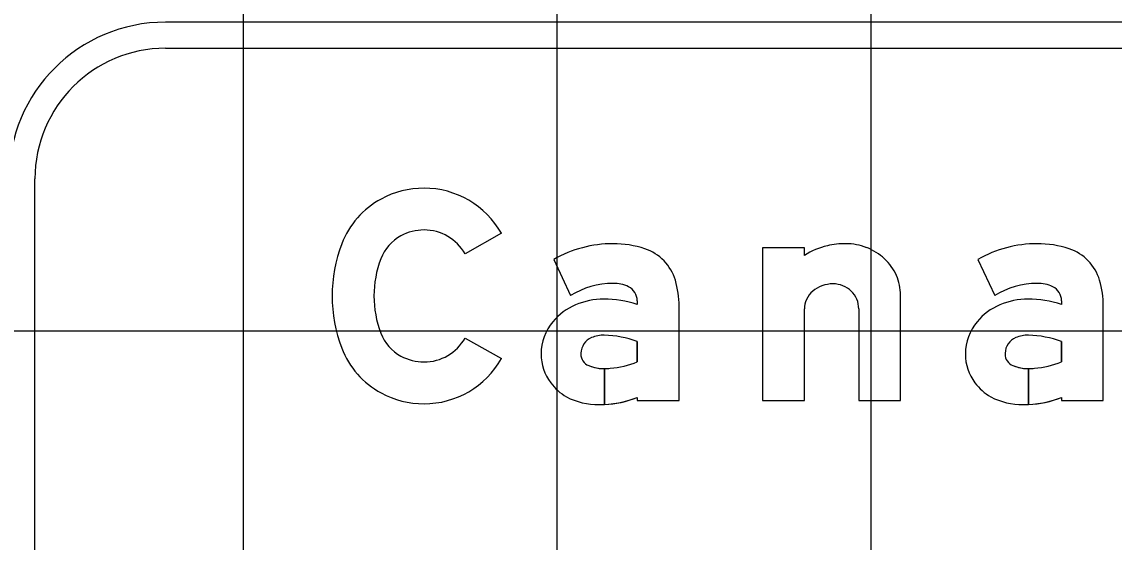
# Model space of a CAD drawing. Extents: x 2193008 to 2198143, y 1236112 to 1237864.
# Drawn here: x 2195637.29 to 2195644.26, y 1237201.76 to 1237205.08 of the extents above; entities that cross this region are included whole.
import ezdxf

# ---------------------------------------------------------------- set-up
doc = ezdxf.new("R2010")
doc.units = 0
for name, color, linetype in [('GSBWFILL', 7, 'Continuous'), ('GSCOLORFILL', 7, 'Continuous'), ('GSOUTLINE', 7, 'Continuous'), ('M-ROADS', 7, 'Continuous')]:
    doc.layers.add(name, color=color, linetype=linetype)

msp = doc.modelspace()

# ---------------------------------------------------------------- linework, layer by layer
at = {"layer": 'GSBWFILL'}
msp.add_line((2195642.6284, 1237203.2465), (2195642.6284, 1237202.6623), dxfattribs=at)
for points in [[(2195640.3507, 1237203.7278), (2195640.1189, 1237203.5964)], [(2195642.2821, 1237203.5866), (2195642.2821, 1237203.6347), (2195642.0157, 1237203.6347), (2195642.0157, 1237202.6623), (2195642.2821, 1237202.6623), (2195642.2821, 1237203.2465)], [(2195640.6839, 1237203.5613), (2195640.7908, 1237203.3304)], [(2195643.3879, 1237203.5613), (2195643.4948, 1237203.3304)], [(2195642.6284, 1237202.6623), (2195642.8948, 1237202.6623), (2195642.8948, 1237203.3342)], [(2195641.2165, 1237203.298), (2195641.2165, 1237203.2734)], [(2195641.2165, 1237202.681), (2195641.2165, 1237202.6623), (2195641.4829, 1237202.6623), (2195641.4829, 1237203.2634)], [(2195643.9204, 1237203.298), (2195643.9204, 1237203.2734)], [(2195643.9204, 1237202.681), (2195643.9204, 1237202.6623), (2195644.1868, 1237202.6623), (2195644.1868, 1237203.2634)], [(2195640.1189, 1237203.0602), (2195640.3507, 1237202.9289)], [(2195641.2165, 1237203.0376), (2195641.2165, 1237202.9082)], [(2195643.9204, 1237203.0376), (2195643.9204, 1237202.9082)], [(2195641.0067, 1237202.6366), (2195641.0067, 1237202.8651)], [(2195641.0068, 1237202.8651), (2195641.0068, 1237202.6366)], [(2195643.7107, 1237202.6366), (2195643.7107, 1237202.8651)], [(2195643.7107, 1237202.8651), (2195643.7107, 1237202.6366)]]:
    msp.add_lwpolyline(points, dxfattribs=at)
for centre, radius, start, end in [((2195643.7657, 1237202.8978), 0.7635, 90, 119.66311), ((2195643.7657, 1237203.0093), 0.652, 71.83405, 90), ((2195643.8756, 1237203.3441), 0.2997, 16.31648, 71.83405), ((2195643.7657, 1237202.8978), 0.5104, 90, 122.05672), ((2195643.7752, 1237203.2067), 0.2018, 63.61879, 92.70722), ((2195643.8205, 1237203.298), 0.0999, 360, 63.61879), ((2195643.5998, 1237203.2634), 0.587, 0, 16.31648), ((2195643.6755, 1237202.9195), 0.382, 112.87736, 140.18708), ((2195643.7068, 1237202.8515), 0.4568, 90, 113.17684), ((2195643.7068, 1237202.6358), 0.6725, 71.47545, 90), ((2195643.6285, 1237202.9586), 0.3208, 140.18708, 180), ((2195643.674, 1237202.9589), 0.1132, 113.40801, 177.70754), ((2195643.7056, 1237202.8861), 0.1926, 88.64034, 113.40801), ((2195643.6916, 1237202.424), 0.6549, 69.54541, 88.37496), ((2195643.6143, 1237202.9586), 0.3066, 180, 216.84942), ((2195643.6814, 1237202.9586), 0.1206, 177.70754, 180), ((2195643.6407, 1237202.9586), 0.0799, 180, 247.96602), ((2195643.6951, 1237203.4812), 0.6157, 274.98299, 291.46462), ((2195643.7107, 1237203.1315), 0.2664, 247.96602, 270), ((2195643.7107, 1237203.1315), 0.2664, 270.01432, 278.18856), ((2195643.6416, 1237202.979), 0.3406, 216.84942, 239.60642), ((2195643.6764, 1237203.094), 0.4583, 243.11972, 270), ((2195643.6764, 1237203.3156), 0.6799, 270, 272.88577), ((2195643.6764, 1237203.3156), 0.6799, 272.89139, 291.03047)]:
    msp.add_arc(centre, radius, start, end, dxfattribs=at)
for centre, major_axis, ratio, start_param, end_param in [((2195639.8572, 1237203.4397), (0, 0.5756), 0.999995, 0, 0.495249), ((2195639.8572, 1237203.4481), (0, 0.5672), 0.999995, 5.228016, 6.283185), ((2195639.8432, 1237203.4656), (0, 0.5461), 0.999995, 0.495249, 1.205818), ((2195639.8572, 1237203.4397), (0, 0.3092), 0.999995, 0, 0.495249), ((2195639.8572, 1237203.4481), (0, 0.3008), 0.999995, 5.228016, 6.283185), ((2195639.8432, 1237203.4656), (0, 0.2797), 0.999995, 0.495249, 1.205818), ((2195640.2026, 1237203.3283), (0, 0.9308), 0.999995, 1.205818, 1.935775), ((2195641.0618, 1237202.8978), (0, 0.7635), 0.999994, 0, 0.517719), ((2195641.0618, 1237203.0093), (0, 0.652), 0.999994, 5.96613, 6.283185), ((2195641.1716, 1237203.3441), (0, 0.2997), 0.999994, 4.997165, 5.96613), ((2195642.5398, 1237203.182), (0, 0.4797), 0.999998, 0.235088, 0.567132), ((2195642.5443, 1237203.1285), (0, 0.5328), 0.999998, 0, 0.219986), ((2195642.5443, 1237203.2863), (0, 0.375), 0.999998, 5.914285, 6.283185), ((2195642.5533, 1237203.3097), (0, 0.35), 0.999998, 5.532258, 5.914285), ((2195640.2026, 1237203.3283), (0, 0.6644), 0.999995, 1.205818, 1.935775), ((2195642.5673, 1237203.3246), (0, 0.3295), 0.999998, 5.130076, 5.532258), ((2195642.5889, 1237203.3342), (0, 0.3059), 0.999998, 4.712389, 5.130076), ((2195641.0618, 1237202.8978), (0, 0.5104), 0.999994, 0, 0.559495), ((2195641.0713, 1237203.2067), (0, 0.2018), 0.999994, 5.822746, 6.330435), ((2195641.1166, 1237203.298), (0, 0.0999), 0.999994, 4.712389, 5.822746), ((2195640.8959, 1237203.2634), (0, 0.587), 0.999994, 4.712389, 4.997165), ((2195642.4559, 1237203.2206), (0, 0.1833), 0.999998, 0.345704, 0.715718), ((2195642.4648, 1237203.1957), (0, 0.2097), 0.999998, 0, 0.345704), ((2195642.4648, 1237203.2372), (0, 0.1683), 0.999998, 5.900624, 6.283185), ((2195642.4667, 1237203.2417), (0, 0.1634), 0.999998, 5.51227, 5.900624), ((2195642.4421, 1237203.2364), (0, 0.1623), 0.999998, 0.715718, 1.126231), ((2195642.4695, 1237203.2446), (0, 0.1593), 0.999998, 5.115435, 5.51227), ((2195640.9715, 1237202.9195), (0, 0.382), 0.999994, 0.399285, 0.87593), ((2195641.0028, 1237202.8515), (0, 0.4568), 0.999994, 0, 0.404512), ((2195641.0028, 1237202.6358), (0, 0.6725), 0.999994, 5.959871, 6.283185), ((2195642.4208, 1237203.2465), (0, 0.1388), 0.999998, 1.126231, 1.570796), ((2195642.4739, 1237203.2465), (0, 0.1545), 0.999998, 4.712389, 5.115435), ((2195640.9246, 1237202.9586), (0, 0.3208), 0.999994, 0.87593, 1.570796), ((2195639.8432, 1237203.191), (0, 0.2797), 0.999995, 1.935775, 2.646344), ((2195639.8572, 1237203.2085), (0, 0.3008), 0.999995, 3.141593, 4.196762), ((2195640.9701, 1237202.9589), (0, 0.1132), 0.999994, 0.408547, 1.530785), ((2195641.0016, 1237202.8861), (0, 0.1926), 0.999994, 6.259455, 6.691732), ((2195640.9876, 1237202.424), (0, 0.6549), 0.999994, 5.926185, 6.254823), ((2195639.8432, 1237203.191), (0, 0.5461), 0.999995, 1.935775, 2.646344), ((2195639.8572, 1237203.217), (0, 0.3092), 0.999995, 2.646344, 3.141593), ((2195639.8572, 1237203.2085), (0, 0.5672), 0.999995, 3.141593, 4.196762), ((2195640.9104, 1237202.9586), (0, 0.3066), 0.999994, 1.570796, 2.21394), ((2195640.9774, 1237202.9586), (0, 0.1206), 0.999994, 1.530785, 1.570796), ((2195640.9367, 1237202.9586), (0, 0.0799), 0.999994, 1.570796, 2.757027), ((2195640.9912, 1237203.4812), (0, 0.6157), 0.999994, 3.228562, 3.516221), ((2195641.0067, 1237203.1315), (0, 0.2664), 0.999994, 2.757027, 3.141593), ((2195641.0067, 1237203.1315), (0, 0.2664), 0.999994, 3.141843, 3.28451), ((2195640.9376, 1237202.979), (0, 0.3406), 0.999994, 2.21394, 2.611125), ((2195639.8572, 1237203.217), (0, 0.5756), 0.999995, 2.646344, 3.141593), ((2195640.9725, 1237203.094), (0, 0.4583), 0.999994, 2.672443, 3.141593), ((2195640.9725, 1237203.3156), (0, 0.6799), 0.999994, 3.141593, 3.191959), ((2195640.9725, 1237203.3156), (0, 0.6799), 0.999994, 3.192057, 3.508644)]:
    msp.add_ellipse(centre, major_axis=major_axis, ratio=ratio, start_param=start_param, end_param=end_param, dxfattribs=at)
at = {"layer": 'GSCOLORFILL'}
for p, q in [((2195649.6982, 1237205.073), (2195638.2097, 1237205.073)), ((2195638.2097, 1237204.9065), (2195649.6982, 1237204.9065)), ((2195637.3772, 1237196.082), (2195637.3772, 1237204.074)), ((2195642.6284, 1237203.2465), (2195642.6284, 1237202.6623))]:
    msp.add_line(p, q, dxfattribs=at)
for points in [[(2195640.3507, 1237203.7278), (2195640.1189, 1237203.5964)], [(2195642.2821, 1237203.5866), (2195642.2821, 1237203.6347), (2195642.0157, 1237203.6347), (2195642.0157, 1237202.6623), (2195642.2821, 1237202.6623), (2195642.2821, 1237203.2465)], [(2195640.6839, 1237203.5613), (2195640.7908, 1237203.3304)], [(2195643.3879, 1237203.5613), (2195643.4948, 1237203.3304)], [(2195642.6284, 1237202.6623), (2195642.8948, 1237202.6623), (2195642.8948, 1237203.3342)], [(2195641.2165, 1237203.298), (2195641.2165, 1237203.2734)], [(2195641.2165, 1237202.681), (2195641.2165, 1237202.6623), (2195641.4829, 1237202.6623), (2195641.4829, 1237203.2634)], [(2195643.9204, 1237203.298), (2195643.9204, 1237203.2734)], [(2195643.9204, 1237202.681), (2195643.9204, 1237202.6623), (2195644.1868, 1237202.6623), (2195644.1868, 1237203.2634)], [(2195640.1189, 1237203.0602), (2195640.3507, 1237202.9289)], [(2195641.2165, 1237203.0376), (2195641.2165, 1237202.9082)], [(2195643.9204, 1237203.0376), (2195643.9204, 1237202.9082)], [(2195641.0067, 1237202.6366), (2195641.0067, 1237202.8651)], [(2195641.0068, 1237202.8651), (2195641.0068, 1237202.6366)], [(2195643.7107, 1237202.6366), (2195643.7107, 1237202.8651)], [(2195643.7107, 1237202.8651), (2195643.7107, 1237202.6366)]]:
    msp.add_lwpolyline(points, dxfattribs=at)
for centre, radius, start, end in [((2195638.2097, 1237204.074), 0.999, 90, 180), ((2195638.2097, 1237204.074), 0.8325, 90, 180), ((2195643.7657, 1237202.8978), 0.7635, 90, 119.66311), ((2195643.7657, 1237203.0093), 0.652, 71.83405, 90), ((2195643.8756, 1237203.3441), 0.2997, 16.31648, 71.83405), ((2195643.7657, 1237202.8978), 0.5104, 90, 122.05672), ((2195643.7752, 1237203.2067), 0.2018, 63.61879, 92.70722), ((2195643.8205, 1237203.298), 0.0999, 360, 63.61879), ((2195643.5998, 1237203.2634), 0.587, 0, 16.31648), ((2195643.6755, 1237202.9195), 0.382, 112.87736, 140.18708), ((2195643.7068, 1237202.8515), 0.4568, 90, 113.17684), ((2195643.7068, 1237202.6358), 0.6725, 71.47545, 90), ((2195643.6285, 1237202.9586), 0.3208, 140.18708, 180), ((2195643.674, 1237202.9589), 0.1132, 113.40801, 177.70754), ((2195643.7056, 1237202.8861), 0.1926, 88.64034, 113.40801), ((2195643.6916, 1237202.424), 0.6549, 69.54541, 88.37496), ((2195643.6143, 1237202.9586), 0.3066, 180, 216.84942), ((2195643.6814, 1237202.9586), 0.1206, 177.70754, 180), ((2195643.6407, 1237202.9586), 0.0799, 180, 247.96602), ((2195643.6951, 1237203.4812), 0.6157, 274.98299, 291.46462), ((2195643.7107, 1237203.1315), 0.2664, 247.96602, 270), ((2195643.7107, 1237203.1315), 0.2664, 270.01432, 278.18856), ((2195643.6416, 1237202.979), 0.3406, 216.84942, 239.60642), ((2195643.6764, 1237203.094), 0.4583, 243.11972, 270), ((2195643.6764, 1237203.3156), 0.6799, 270, 272.88577), ((2195643.6764, 1237203.3156), 0.6799, 272.89139, 291.03047)]:
    msp.add_arc(centre, radius, start, end, dxfattribs=at)
for centre, major_axis, ratio, start_param, end_param in [((2195639.8572, 1237203.4397), (0, 0.5756), 0.999995, 0, 0.495249), ((2195639.8572, 1237203.4481), (0, 0.5672), 0.999995, 5.228016, 6.283185), ((2195639.8432, 1237203.4656), (0, 0.5461), 0.999995, 0.495249, 1.205818), ((2195639.8572, 1237203.4397), (0, 0.3092), 0.999995, 0, 0.495249), ((2195639.8572, 1237203.4481), (0, 0.3008), 0.999995, 5.228016, 6.283185), ((2195639.8432, 1237203.4656), (0, 0.2797), 0.999995, 0.495249, 1.205818), ((2195640.2026, 1237203.3283), (0, 0.9308), 0.999995, 1.205818, 1.935775), ((2195641.0618, 1237202.8978), (0, 0.7635), 0.999994, 0, 0.517719), ((2195641.0618, 1237203.0093), (0, 0.652), 0.999994, 5.96613, 6.283185), ((2195641.1716, 1237203.3441), (0, 0.2997), 0.999994, 4.997165, 5.96613), ((2195642.5398, 1237203.182), (0, 0.4797), 0.999998, 0.235088, 0.567132), ((2195642.5443, 1237203.1285), (0, 0.5328), 0.999998, 0, 0.219986), ((2195642.5443, 1237203.2863), (0, 0.375), 0.999998, 5.914285, 6.283185), ((2195642.5533, 1237203.3097), (0, 0.35), 0.999998, 5.532258, 5.914285), ((2195640.2026, 1237203.3283), (0, 0.6644), 0.999995, 1.205818, 1.935775), ((2195642.5673, 1237203.3246), (0, 0.3295), 0.999998, 5.130076, 5.532258), ((2195642.5889, 1237203.3342), (0, 0.3059), 0.999998, 4.712389, 5.130076), ((2195641.0618, 1237202.8978), (0, 0.5104), 0.999994, 0, 0.559495), ((2195641.0713, 1237203.2067), (0, 0.2018), 0.999994, 5.822746, 6.330435), ((2195641.1166, 1237203.298), (0, 0.0999), 0.999994, 4.712389, 5.822746), ((2195640.8959, 1237203.2634), (0, 0.587), 0.999994, 4.712389, 4.997165), ((2195642.4559, 1237203.2206), (0, 0.1833), 0.999998, 0.345704, 0.715718), ((2195642.4648, 1237203.1957), (0, 0.2097), 0.999998, 0, 0.345704), ((2195642.4648, 1237203.2372), (0, 0.1683), 0.999998, 5.900624, 6.283185), ((2195642.4667, 1237203.2417), (0, 0.1634), 0.999998, 5.51227, 5.900624), ((2195642.4421, 1237203.2364), (0, 0.1623), 0.999998, 0.715718, 1.126231), ((2195642.4695, 1237203.2446), (0, 0.1593), 0.999998, 5.115435, 5.51227), ((2195640.9715, 1237202.9195), (0, 0.382), 0.999994, 0.399285, 0.87593), ((2195641.0028, 1237202.8515), (0, 0.4568), 0.999994, 0, 0.404512), ((2195641.0028, 1237202.6358), (0, 0.6725), 0.999994, 5.959871, 6.283185), ((2195642.4208, 1237203.2465), (0, 0.1388), 0.999998, 1.126231, 1.570796), ((2195642.4739, 1237203.2465), (0, 0.1545), 0.999998, 4.712389, 5.115435), ((2195640.9246, 1237202.9586), (0, 0.3208), 0.999994, 0.87593, 1.570796), ((2195639.8432, 1237203.191), (0, 0.2797), 0.999995, 1.935775, 2.646344), ((2195639.8572, 1237203.2085), (0, 0.3008), 0.999995, 3.141593, 4.196762), ((2195640.9701, 1237202.9589), (0, 0.1132), 0.999994, 0.408547, 1.530785), ((2195641.0016, 1237202.8861), (0, 0.1926), 0.999994, 6.259455, 6.691732), ((2195640.9876, 1237202.424), (0, 0.6549), 0.999994, 5.926185, 6.254823), ((2195639.8432, 1237203.191), (0, 0.5461), 0.999995, 1.935775, 2.646344), ((2195639.8572, 1237203.217), (0, 0.3092), 0.999995, 2.646344, 3.141593), ((2195639.8572, 1237203.2085), (0, 0.5672), 0.999995, 3.141593, 4.196762), ((2195640.9104, 1237202.9586), (0, 0.3066), 0.999994, 1.570796, 2.21394), ((2195640.9774, 1237202.9586), (0, 0.1206), 0.999994, 1.530785, 1.570796), ((2195640.9367, 1237202.9586), (0, 0.0799), 0.999994, 1.570796, 2.757027), ((2195640.9912, 1237203.4812), (0, 0.6157), 0.999994, 3.228562, 3.516221), ((2195641.0067, 1237203.1315), (0, 0.2664), 0.999994, 2.757027, 3.141593), ((2195641.0067, 1237203.1315), (0, 0.2664), 0.999994, 3.141843, 3.28451), ((2195640.9376, 1237202.979), (0, 0.3406), 0.999994, 2.21394, 2.611125), ((2195639.8572, 1237203.217), (0, 0.5756), 0.999995, 2.646344, 3.141593), ((2195640.9725, 1237203.094), (0, 0.4583), 0.999994, 2.672443, 3.141593), ((2195640.9725, 1237203.3156), (0, 0.6799), 0.999994, 3.141593, 3.191959), ((2195640.9725, 1237203.3156), (0, 0.6799), 0.999994, 3.192057, 3.508644)]:
    msp.add_ellipse(centre, major_axis=major_axis, ratio=ratio, start_param=start_param, end_param=end_param, dxfattribs=at)
at = {"layer": 'GSOUTLINE'}
msp.add_line((2195642.6284, 1237203.2465), (2195642.6284, 1237202.6623), dxfattribs=at)
for points in [[(2195640.3507, 1237203.7278), (2195640.1189, 1237203.5964)], [(2195642.2821, 1237203.5866), (2195642.2821, 1237203.6347), (2195642.0157, 1237203.6347), (2195642.0157, 1237202.6623), (2195642.2821, 1237202.6623), (2195642.2821, 1237203.2465)], [(2195640.6839, 1237203.5613), (2195640.7908, 1237203.3304)], [(2195643.3879, 1237203.5613), (2195643.4948, 1237203.3304)], [(2195642.6284, 1237202.6623), (2195642.8948, 1237202.6623), (2195642.8948, 1237203.3342)], [(2195641.2165, 1237203.298), (2195641.2165, 1237203.2734)], [(2195641.2165, 1237202.681), (2195641.2165, 1237202.6623), (2195641.4829, 1237202.6623), (2195641.4829, 1237203.2634)], [(2195643.9204, 1237203.298), (2195643.9204, 1237203.2734)], [(2195643.9204, 1237202.681), (2195643.9204, 1237202.6623), (2195644.1868, 1237202.6623), (2195644.1868, 1237203.2634)], [(2195640.1189, 1237203.0602), (2195640.3507, 1237202.9289)], [(2195641.2165, 1237202.9082), (2195641.2165, 1237203.0376)], [(2195643.9204, 1237202.9082), (2195643.9204, 1237203.0376)]]:
    msp.add_lwpolyline(points, dxfattribs=at)
for centre, radius, start, end in [((2195643.7657, 1237202.8978), 0.7635, 90, 119.66311), ((2195643.7657, 1237203.0093), 0.652, 71.83405, 90), ((2195643.8756, 1237203.3441), 0.2997, 16.31648, 71.83405), ((2195643.7657, 1237202.8978), 0.5104, 90, 122.05672), ((2195643.7752, 1237203.2067), 0.2018, 63.61879, 92.70722), ((2195643.8205, 1237203.298), 0.0999, 360, 63.61879), ((2195643.5998, 1237203.2634), 0.587, 0, 16.31648), ((2195643.6755, 1237202.9195), 0.382, 112.87736, 140.18708), ((2195643.7068, 1237202.8515), 0.4568, 90, 113.17684), ((2195643.7068, 1237202.6358), 0.6725, 71.47545, 90), ((2195643.6285, 1237202.9586), 0.3208, 140.18708, 180), ((2195643.674, 1237202.9589), 0.1132, 113.40801, 177.70754), ((2195643.7056, 1237202.8861), 0.1926, 88.64753, 113.40801), ((2195643.7099, 1237203.0687), 0.00999, 88.37289, 88.64753), ((2195643.6916, 1237202.424), 0.6549, 69.54541, 88.37289), ((2195643.6143, 1237202.9586), 0.3066, 180, 216.84942), ((2195643.6814, 1237202.9586), 0.1206, 177.70754, 180), ((2195643.6407, 1237202.9586), 0.0799, 180, 247.96602), ((2195643.6951, 1237203.4812), 0.6157, 274.98299, 291.46462), ((2195643.7107, 1237203.1315), 0.2664, 247.96602, 278.18856), ((2195643.6416, 1237202.979), 0.3406, 216.84942, 239.60642), ((2195643.6764, 1237203.094), 0.4583, 243.11972, 270), ((2195643.6764, 1237203.3156), 0.6799, 270, 291.03047)]:
    msp.add_arc(centre, radius, start, end, dxfattribs=at)
for centre, major_axis, ratio, start_param, end_param in [((2195639.8572, 1237203.4397), (0, 0.5756), 0.999995, 0, 0.495249), ((2195639.8572, 1237203.4481), (0, 0.5672), 0.999995, 5.228016, 6.283185), ((2195639.8432, 1237203.4656), (0, 0.5461), 0.999995, 0.495249, 1.205818), ((2195639.8572, 1237203.4397), (0, 0.3092), 0.999995, 0, 0.495249), ((2195639.8572, 1237203.4481), (0, 0.3008), 0.999995, 5.228016, 6.283185), ((2195639.8432, 1237203.4656), (0, 0.2797), 0.999995, 0.495249, 1.205818), ((2195640.2026, 1237203.3283), (0, 0.9308), 0.999995, 1.205818, 1.935775), ((2195641.0618, 1237202.8978), (0, 0.7635), 0.999994, 6.283185, 6.800904), ((2195641.0618, 1237203.0093), (0, 0.652), 0.999994, 5.96613, 6.283185), ((2195641.1716, 1237203.3441), (0, 0.2997), 0.999994, 4.997165, 5.96613), ((2195642.5398, 1237203.182), (0, 0.4797), 0.999998, 0.235088, 0.567132), ((2195642.5443, 1237203.1285), (0, 0.5328), 0.999998, 0, 0.219986), ((2195642.5443, 1237203.2863), (0, 0.375), 0.999998, 5.914285, 6.283185), ((2195642.5533, 1237203.3097), (0, 0.35), 0.999998, 5.532258, 5.914285), ((2195640.2026, 1237203.3283), (0, 0.6644), 0.999995, 1.205818, 1.935775), ((2195642.5673, 1237203.3246), (0, 0.3295), 0.999998, 5.130076, 5.532258), ((2195642.5889, 1237203.3342), (0, 0.3059), 0.999998, 4.712389, 5.130076), ((2195641.0618, 1237202.8978), (0, 0.5104), 0.999994, 0, 0.559495), ((2195641.0713, 1237203.2067), (0, 0.2018), 0.999994, 5.822746, 6.330435), ((2195641.1166, 1237203.298), (0, 0.0999), 0.999994, 4.712389, 5.822746), ((2195640.8959, 1237203.2634), (0, 0.587), 0.999994, 4.712389, 4.997165), ((2195642.4559, 1237203.2206), (0, 0.1833), 0.999998, 0.345704, 0.715718), ((2195642.4648, 1237203.1957), (0, 0.2097), 0.999998, 0, 0.345704), ((2195642.4648, 1237203.2372), (0, 0.1683), 0.999998, 5.900624, 6.283185), ((2195642.4667, 1237203.2417), (0, 0.1634), 0.999998, 5.51227, 5.900624), ((2195642.4421, 1237203.2364), (0, 0.1623), 0.999998, 0.715718, 1.126231), ((2195642.4695, 1237203.2446), (0, 0.1593), 0.999998, 5.115435, 5.51227), ((2195640.9715, 1237202.9195), (0, 0.382), 0.999994, 0.399285, 0.87593), ((2195641.0028, 1237202.8515), (0, 0.4568), 0.999994, 0, 0.404512), ((2195641.0028, 1237202.6358), (0, 0.6725), 0.999994, 5.959871, 6.283185), ((2195642.4208, 1237203.2465), (0, 0.1388), 0.999998, 1.126231, 1.570796), ((2195642.4739, 1237203.2465), (0, 0.1545), 0.999998, 4.712389, 5.115435), ((2195640.9246, 1237202.9586), (0, 0.3208), 0.999994, 0.87593, 1.570796), ((2195639.8432, 1237203.191), (0, 0.2797), 0.999995, 1.935775, 2.646344), ((2195639.8572, 1237203.2085), (0, 0.3008), 0.999995, 3.141593, 4.196762), ((2195640.9701, 1237202.9589), (0, 0.1132), 0.999994, 0.408547, 1.530785), ((2195641.0016, 1237202.8861), (0, 0.1926), 0.999994, 6.25958, 6.691732), ((2195640.9876, 1237202.424), (0, 0.6549), 0.999994, 5.926185, 6.254787), ((2195641.0059, 1237203.0687), (0, 0.00999), 0.999994, 6.254787, 6.25958), ((2195639.8432, 1237203.191), (0, 0.5461), 0.999995, 1.935775, 2.646344), ((2195639.8572, 1237203.217), (0, 0.3092), 0.999995, 2.646344, 3.141593), ((2195639.8572, 1237203.2085), (0, 0.5672), 0.999995, 3.141593, 4.196762), ((2195640.9104, 1237202.9586), (0, 0.3066), 0.999994, 1.570796, 2.21394), ((2195640.9774, 1237202.9586), (0, 0.1206), 0.999994, 1.530785, 1.570796), ((2195640.9367, 1237202.9586), (0, 0.0799), 0.999994, 1.570796, 2.757027), ((2195640.9912, 1237203.4812), (0, 0.6157), 0.999994, 3.228562, 3.516221), ((2195641.0067, 1237203.1315), (0, 0.2664), 0.999994, 2.757027, 3.28451), ((2195640.9376, 1237202.979), (0, 0.3406), 0.999994, 2.21394, 2.611125), ((2195639.8572, 1237203.217), (0, 0.5756), 0.999995, 2.646344, 3.141593), ((2195640.9725, 1237203.094), (0, 0.4583), 0.999994, 2.672443, 3.141593), ((2195640.9725, 1237203.3156), (0, 0.6799), 0.999994, 3.141593, 3.508644)]:
    msp.add_ellipse(centre, major_axis=major_axis, ratio=ratio, start_param=start_param, end_param=end_param, dxfattribs=at)
at = {"layer": 'M-ROADS'}
for p, q in [((2195638.7065, 1237163.1062), (2195638.7065, 1237223.1062)), ((2195640.7065, 1237163.1062), (2195640.7065, 1237223.1062)), ((2195642.7065, 1237163.1062), (2195642.7065, 1237223.1062)), ((2195584.7065, 1237203.1062), (2195714.7065, 1237203.1062))]:
    msp.add_line(p, q, dxfattribs=at)

doc.saveas('drawing.dxf')
